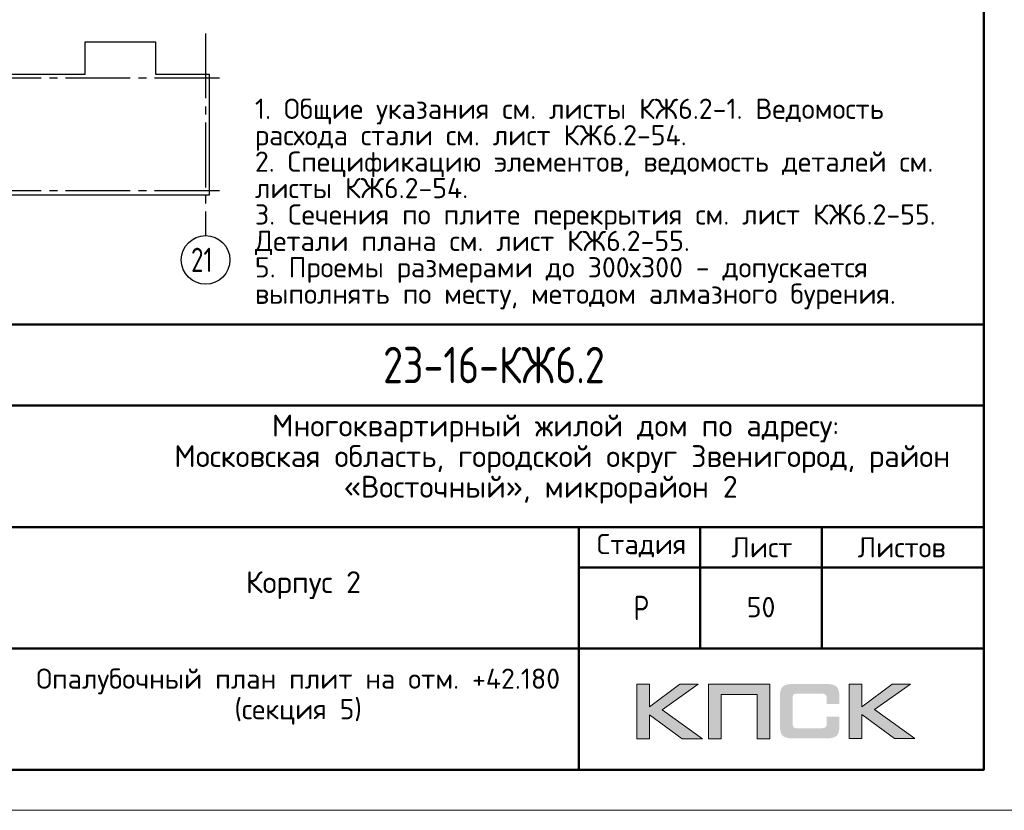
# Model space of a CAD drawing. Header units: millimetres. Extents: x 40580 to 1930067, y -240640 to 81020.
# Tile 664 of 686: x 1811045 to 1823204, y -239550 to -229782. Entities that reach past the tile are written whole.
import ezdxf

# ---------------------------------------------------------------- set-up
doc = ezdxf.new("R2010")
doc.units = ezdxf.units.MM
doc.linetypes.add('______5', pattern=[1100, 800, -100, 100, -100])
doc.linetypes.add('CENTER', pattern=[2, 1.25, -0.25, 0.25, -0.25])
for name, color, linetype, lineweight in [('Standard', 7, 'Continuous', 25), ('Обрамление проемов стержнями', 7, 'Continuous', 25), ('ОСИ', 7, 'CENTER', 15)]:
    doc.layers.add(name, color=color, linetype=linetype, lineweight=lineweight)
doc.styles.add('GOST 2.304', font='isocpeur.ttf', dxfattribs={"width": 0.8})
doc.styles.add('ISOCPEUR', font='isocpeur.ttf')
doc.styles.get("Standard").update_dxf_attribs({"font": 'isocpeur.ttf'})

msp = doc.modelspace()

# ---------------------------------------------------------------- hatches: boundary and pattern name
h = msp.add_hatch(color=256)
h.paths.add_polyline_path([(1819422.9, -237992.8), (1819195.4, -237992.8), (1818823.4, -238272.8), (1818823.4, -237992.8), (1818665.7, -237992.8), (1818665.7, -238664.9), (1818823.4, -238664.9), (1818823.4, -238369.6), (1819225.8, -238664.9), (1819477.5, -238664.9), (1818976.9, -238309.5)])
h.paths.add_polyline_path([(1819705.7, -238119.3), (1820151, -238119.3), (1820151, -238664.9), (1820307.3, -238664.9), (1820307.3, -237992.8), (1820140.7, -237992.8), (1819549.5, -237992.8), (1819549.5, -238151.8), (1819549.5, -238664.9), (1819705.7, -238664.9)])
h.paths.add_polyline_path([(1821445.5, -237989.3), (1821287.8, -237989.3), (1821287.8, -238662.1), (1821445.5, -238662.1), (1821445.5, -238366.2), (1821847.9, -238662.1), (1822099.6, -238662.1), (1821599, -238306), (1822045, -237989.3), (1821818.2, -237989.3), (1821445.5, -238269.4)])
msp.add_hatch(color=256).paths.add_polyline_path([(1821156.4, -238064), (1821154.4, -238056.4), (1821151.6, -238050.2), (1821148.1, -238044), (1821144.7, -238037.7), (1821141.2, -238032.9), (1821137.1, -238028.1), (1821132.9, -238023.2), (1821128.8, -238019.1), (1821123.2, -238015.6), (1821117.7, -238011.5), (1821111.5, -238008), (1821104.6, -238005.2), (1821097.7, -238002.5), (1821090.1, -237999.7), (1821082.4, -237997.6), (1821064.5, -237994.2), (1821045.1, -237991.4), (1821023.7, -237990), (1821000.2, -237989.3), (1820599.1, -237989.3), (1820575.6, -237990), (1820554.9, -237991.4), (1820534.8, -237994.2), (1820517.5, -237997.6), (1820509.2, -238000.4), (1820501.6, -238002.5), (1820494.7, -238005.2), (1820488.5, -238008.7), (1820482.2, -238011.5), (1820476, -238015.6), (1820471.2, -238019.1), (1820466.3, -238023.2), (1820462.2, -238028.1), (1820458.7, -238032.9), (1820454.6, -238037.7), (1820451.1, -238044), (1820448.4, -238050.2), (1820445.6, -238057.1), (1820442.8, -238064), (1820440.8, -238071.6), (1820437.3, -238088.2), (1820434.5, -238106.2), (1820432.5, -238126.2), (1820432.5, -238148.4), (1820432.5, -238502.4), (1820432.5, -238524.5), (1820434.5, -238544.6), (1820437.3, -238563.3), (1820440.8, -238579.8), (1820442.8, -238587.5), (1820445.6, -238594.4), (1820448.4, -238601.3), (1820451.1, -238607.5), (1820454.6, -238613), (1820458.7, -238618.6), (1820462.2, -238623.4), (1820466.3, -238628.3), (1820471.2, -238632.4), (1820476.7, -238635.9), (1820482.2, -238639.3), (1820488.5, -238642.8), (1820494.7, -238646.2), (1820502.3, -238648.3), (1820509.2, -238651.1), (1820517.5, -238653.1), (1820534.8, -238657.3), (1820554.9, -238659.4), (1820576.3, -238661.4), (1820599.1, -238662.1), (1821000.2, -238662.1), (1821023.7, -238661.4), (1821045.1, -238660.1), (1821064.5, -238657.3), (1821081.8, -238653.8), (1821090.1, -238651.1), (1821097.7, -238649), (1821104.6, -238646.2), (1821111.5, -238642.8), (1821117.7, -238640), (1821123.2, -238635.9), (1821128.8, -238632.4), (1821132.9, -238628.3), (1821137.1, -238624.1), (1821141.2, -238618.6), (1821144.7, -238613.7), (1821148.1, -238607.5), (1821151.6, -238601.3), (1821154.4, -238595.1), (1821156.4, -238587.5), (1821159.2, -238579.8), (1821162.7, -238563.3), (1821165.4, -238545.3), (1821166.8, -238524.5), (1821167.5, -238502.4), (1821167.5, -238391.1), (1821010.5, -238391.1), (1821010.5, -238481.7), (1821010.5, -238487.9), (1821009.8, -238494.1), (1821008.5, -238499.6), (1821007.1, -238505.2), (1821005, -238510), (1821002.9, -238514.2), (1821000.2, -238518.3), (1820996.7, -238521.8), (1820993.2, -238525.2), (1820989.1, -238528), (1820984.3, -238530.1), (1820979.4, -238532.1), (1820974.6, -238533.5), (1820968.4, -238534.2), (1820962.1, -238534.9), (1820955.9, -238535.6), (1820632.3, -238535.6), (1820626.8, -238534.9), (1820621.9, -238534.2), (1820617.8, -238532.1), (1820613.6, -238530.1), (1820609.5, -238527.3), (1820606, -238524.5), (1820602.6, -238521.1), (1820599.8, -238516.9), (1820597, -238512.8), (1820595, -238508.6), (1820592.9, -238503.8), (1820591.5, -238498.9), (1820589.4, -238489.3), (1820588.7, -238479.6), (1820588.7, -238156.7), (1820588.7, -238151.1), (1820589.4, -238145.6), (1820590.8, -238140.8), (1820592.2, -238135.9), (1820593.6, -238131.8), (1820595.6, -238128.3), (1820598.4, -238124.9), (1820601.2, -238121.4), (1820604.6, -238118.6), (1820608.1, -238115.9), (1820612.2, -238113.8), (1820616.4, -238112.4), (1820621.2, -238111), (1820626.1, -238110.3), (1820631.6, -238109.6), (1820637.1, -238109.6), (1820955.9, -238109.6), (1820962.1, -238109.6), (1820968.4, -238110.3), (1820973.9, -238111.7), (1820978.7, -238113.1), (1820983.6, -238115.2), (1820988.4, -238117.3), (1820992.6, -238120.7), (1820996, -238123.5), (1820999.5, -238127.6), (1821002.2, -238131.8), (1821005, -238135.9), (1821007.1, -238140.8), (1821008.5, -238145.6), (1821009.8, -238151.1), (1821010.5, -238157.4), (1821010.5, -238163.6), (1821010.5, -238237.6), (1821167.5, -238237.6), (1821167.5, -238148.4), (1821166.8, -238126.2), (1821165.4, -238106.2), (1821162.7, -238088.2), (1821158.5, -238071.6)])

# ---------------------------------------------------------------- linework, layer by layer
at = {"lineweight": 0}
for points in [[(1818665.7, -238664.9), (1818665.7, -237992.8), (1818823.4, -237992.8), (1818823.4, -238272.8), (1819195.4, -237992.8), (1819422.9, -237992.8), (1818976.9, -238309.5), (1819477.5, -238664.9), (1819225.8, -238664.9), (1818823.4, -238369.6), (1818823.4, -238664.9), (1818665.7, -238664.9)], [(1819705.7, -238664.9), (1819705.7, -238119.3), (1820151, -238119.3), (1820151, -238664.9), (1820307.3, -238664.9), (1820307.3, -237992.8), (1820140.7, -237992.8), (1819549.5, -237992.8), (1819549.5, -238151.8), (1819549.5, -238664.9), (1819705.7, -238664.9)], [(1821287.8, -238662.1), (1821287.8, -237989.3), (1821445.5, -237989.3), (1821445.5, -238269.4), (1821818.2, -237989.3), (1822045, -237989.3), (1821599, -238306), (1822099.6, -238662.1), (1821847.9, -238662.1), (1821445.5, -238366.2), (1821445.5, -238662.1), (1821287.8, -238662.1)]]:
    msp.add_lwpolyline(points, close=True, dxfattribs=at)
at = {"layer": 'Standard', "color": 7, "linetype": 'Continuous', "lineweight": 50, "transparency": 33554687}
for p, q in [((1804450, -233549.8), (1822950, -233549.8)), ((1810950, -234549.8), (1822950, -234549.8)), ((1810950, -236049.8), (1822950, -236049.8)), ((1817950, -237549.8), (1817950, -236049.8)), ((1819450, -237549.8), (1819450, -236049.8)), ((1820950, -237549.8), (1820950, -236049.8)), ((1817950, -236549.8), (1822950, -236549.8)), ((1810950, -237549.8), (1822950, -237549.8)), ((1817950, -239049.8), (1817950, -237549.8)), ((1817950, -239049.8), (1817950, -237549.8))]:
    msp.add_line(p, q, dxfattribs=at)
at = {"layer": 'Standard', "color": 7, "linetype": 'Continuous', "lineweight": 25, "transparency": 33554687}
for p, q in [((1822950, -239049.8), (1822950, -233549.8)), ((1804450, -239049.8), (1822950, -239049.8)), ((1804450, -239049.8), (1822950, -239049.8)), ((1804450, -239049.8), (1822950, -239049.8))]:
    msp.add_line(p, q, dxfattribs=at)
at = {"layer": 'Standard', "color": 7, "linetype": 'Continuous', "lineweight": 13, "transparency": 33554687}
msp.add_lwpolyline([(1802450, -239549.7), (1823450, -239549.7), (1823450, -209849.7), (1802450, -209849.7), (1802450, -239549.7)], close=True, dxfattribs=at)
at = {"layer": 'Standard', "color": 7, "linetype": 'Continuous', "lineweight": 50, "transparency": 33554687}
msp.add_lwpolyline([(1804450, -210349.7), (1822950, -210349.7), (1822950, -239049.7), (1804450, -239049.7), (1804450, -210349.7)], close=True, dxfattribs=at)
at = {"layer": 'Standard', "color": 7, "linetype": 'Continuous', "lineweight": 25, "transparency": 33554687}
msp.add_lwpolyline([(1809123, -231949.7), (1809123, -230486.7), (1809143, -230486.7), (1809143, -230471.7), (1809123, -230471.7), (1809123, -230453.7), (1809751, -230453.7), (1809751, -230056.7), (1810619, -230056.7), (1810619, -230453.7), (1811237, -230453.7), (1811855, -230453.7), (1811855, -230056.7), (1812723, -230056.7), (1812723, -230453.7), (1813384, -230453.7), (1813384, -231949.7), (1811237, -231949.7), (1809123, -231949.7)], dxfattribs=at)
at = {"layer": 'ОСИ', "color": 8, "linetype": '______5', "lineweight": -3, "transparency": 33554687}
for p, q in [((1813341, -229953.7), (1813341, -232449.7)), ((1813511.3, -230506.7), (1806050, -230506.7)), ((1813511.3, -230506.7), (1806050, -230506.7)), ((1813511.3, -231896.7), (1806050, -231896.7))]:
    msp.add_line(p, q, dxfattribs=at)
at = {"layer": 'ОСИ', "color": 7, "linetype": 'Continuous', "lineweight": -3, "transparency": 33554687}
msp.add_circle((1813341, -232749.7), 300, dxfattribs=at)

# ---------------------------------------------------------------- texts
at = {"layer": 'Standard', "color": 7, "linetype": 'Continuous', "lineweight": 25, "transparency": 33554687, "attachment_point": 7, "style": 'ISOCPEUR'}
for s, insert, char_height, width in [('\\W0.75;21', (1813161, -232899.7), 300, 472.641), ('Многоквартирный\\~жилой\\~дом\\~по\\~адресу:\\~', (1814160, -235004.8), 270, 5717.086), ('Московская\\~область,\\~городской\\~округ\\~Звенигород,\\~район\\~', (1812954, -235382.8), 270, 8136.208), ('«Восточный»,\\~микрорайон\\~2', (1815046.5, -235760.8), 270, 3952.828), ('Стадия', (1818170.5, -236425), 250, 1031.11), ('Лист', (1819833.6, -236425), 250, 782.227), ('Листов', (1821392.8, -236425), 250, 1066.504), ('Корпус\\~2', (1813838, -236939.8), 270, 1362.881), ('\\W0.77;Р', (1818627, -237199.8), 300, 262.931)]:
    msp.add_mtext(s, dxfattribs=dict(at, insert=insert, char_height=char_height, width=width))
at = {"layer": 'Standard', "color": 7, "linetype": 'Continuous', "lineweight": 50, "transparency": 33554687, "insert": (1815532.5, -234274.8), "char_height": 450, "width": 3070.526, "attachment_point": 7, "style": 'GOST 2.304'}
msp.add_mtext('23-16-КЖ6.2', dxfattribs=at)
at = {"layer": 'Standard', "color": 7, "linetype": 'Continuous', "lineweight": 13, "transparency": 33554687, "insert": (1820200, -237039.8), "char_height": 250, "width": 459.375, "attachment_point": 5, "style": 'ISOCPEUR'}
msp.add_mtext('\\A1;{\\fISOCPEUR|i0|b0;\\H250.000000;\\W1.000000;\\C7;50}\\P', dxfattribs=at)
at = {"layer": 'Standard', "color": 7, "linetype": 'Continuous', "lineweight": 25, "transparency": 33554687, "insert": (1814483.8, -237798.3), "char_height": 250, "width": 6216.875, "attachment_point": 2, "line_spacing_factor": 0.903614, "style": 'ISOCPEUR'}
msp.add_mtext('Опалубочный план плит на отм. +42.180\\P(секция 5)', dxfattribs=at)
at = {"layer": 'Обрамление проемов стержнями', "color": 7, "linetype": 'Continuous', "lineweight": 13, "transparency": 33554687, "insert": (1813950, -230758.1), "char_height": 250, "width": 8999.928, "attachment_point": 1, "line_spacing_factor": 0.783133}
msp.add_mtext('1. Общие указания см. листы КЖ6.2-1. Ведомость расхода стали см. лист КЖ6.2-54.\\P2. Спецификацию элементов, ведомость деталей см. листы КЖ6.2-54.\\P3. Сечения по плите перекрытия см. лист КЖ6.2-55. Детали плана см. лист КЖ6.2-55.\\P5. Проемы размерами до 300х300 - допускается выполнять по месту, методом алмазного бурения.', dxfattribs=at)

doc.saveas('drawing.dxf')
